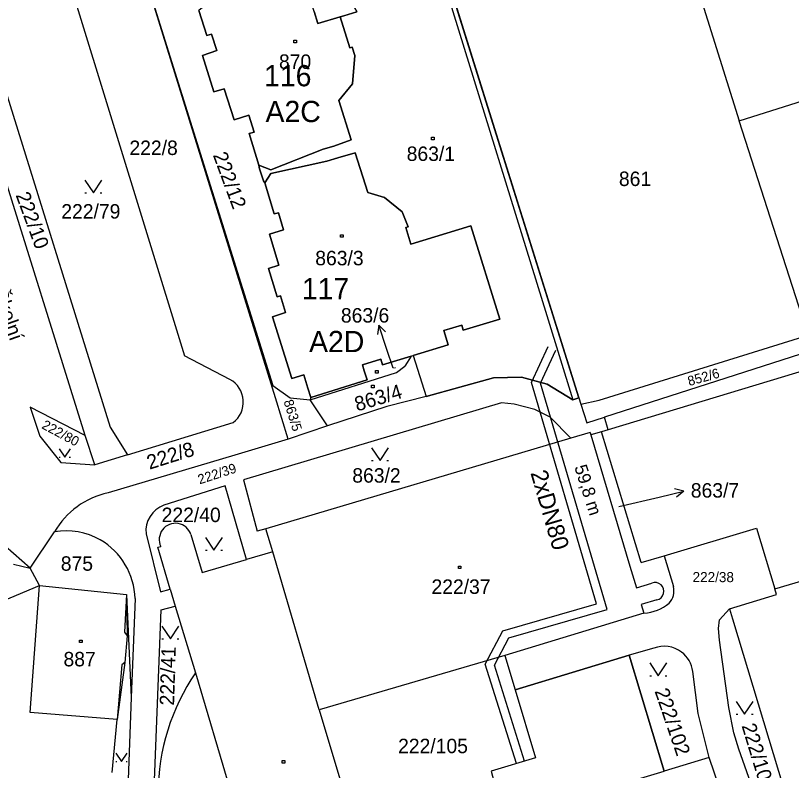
# Model space of a CAD drawing. Extents: x -468021 to -466942, y -1130484 to -1128584.
# Drawn here: x -467397.6 to -467306.2, y -1129144.2 to -1129055.3 of the extents above; entities that cross this region are included whole.
import ezdxf

# ---------------------------------------------------------------- set-up
doc = ezdxf.new("R2010")
doc.units = 0
for name, color, linetype in [('21-Označení-odběrného-místa', 7, 'Continuous'), ('22-Odběrná místa-šrafy', 7, 'Continuous'), ('25-Popisná-čísla', 7, 'Continuous'), ('27-delky-vedeni', 7, 'Continuous'), ('DKM', 7, 'Continuous'), ('UT_SKUTEČNOST_předizolované potrubí', 7, 'Continuous')]:
    doc.layers.add(name, color=color, linetype=linetype)

msp = doc.modelspace()

# ---------------------------------------------------------------- linework, layer by layer
at = {"layer": '22-Odběrná místa-šrafy'}
for p, q in [((-467359.349, -1129055.47), (-467358.23, -1129059.1)), ((-467357.89, -1129063.36), (-467357.65, -1129060.02)), ((-467357.65, -1129060.02), (-467357.89, -1129063.36)), ((-467359.51, -1129065.29), (-467357.89, -1129063.36)), ((-467357.89, -1129063.36), (-467359.51, -1129065.29)), ((-467358.07, -1129069.93), (-467359.51, -1129065.29)), ((-467359.51, -1129065.29), (-467358.07, -1129069.93)), ((-467357.599, -1129071.46), (-467356.12, -1129076.129)), ((-467356.12, -1129076.129), (-467357.599, -1129071.46)), ((-467356.12, -1129076.129), (-467354.14, -1129076.73)), ((-467354.14, -1129076.73), (-467356.12, -1129076.129)), ((-467351.349, -1129080.17), (-467351.63, -1129080.24)), ((-467351.63, -1129080.24), (-467351.349, -1129080.17)), ((-467351.63, -1129080.24), (-467351.039, -1129082.22)), ((-467351.039, -1129082.22), (-467351.63, -1129080.24)), ((-467351.039, -1129082.22), (-467343.96, -1129080.05)), ((-467343.96, -1129080.05), (-467351.039, -1129082.22)), ((-467343.96, -1129080.05), (-467340.55, -1129091.04)), ((-467340.55, -1129091.04), (-467343.96, -1129080.05)), ((-467340.55, -1129091.04), (-467344.87, -1129092.34)), ((-467344.87, -1129092.34), (-467340.55, -1129091.04)), ((-467345.05, -1129091.75), (-467347.15, -1129092.379)), ((-467347.15, -1129092.379), (-467345.05, -1129091.75)), ((-467344.87, -1129092.34), (-467345.05, -1129091.75)), ((-467345.05, -1129091.75), (-467344.87, -1129092.34))]:
    msp.add_line(p, q, dxfattribs=at)
for points in [[(-467358.23, -1129059.1), (-467359.349, -1129055.47), (-467361.969, -1129056.26), (-467362.43, -1129054.84), (-467362.9, -1129053.35), (-467362.31, -1129052.83), (-467364.68, -1129049.67)], [(-467347.15, -1129092.379), (-467346.65, -1129094.06), (-467350.75, -1129095.3), (-467349.24, -1129100.139), (-467341.33, -1129097.96), (-467338.03, -1129097.86), (-467334.98, -1129098.7), (-467331.969, -1129100.52), (-467331.27, -1129100.3), (-467346.719, -1129050.93), (-467357.68, -1129054.41), (-467357.38, -1129054.879), (-467358.92, -1129055.34), (-467359.349, -1129055.47)], [(-467370.06, -1129053.37), (-467371.409, -1129051.56), (-467374.62, -1129053.93), (-467374.93, -1129053.84), (-467376.01, -1129054.72), (-467375.07, -1129057.67), (-467374.52, -1129057.49), (-467373.89, -1129059.42), (-467375.56, -1129059.99), (-467374.24, -1129064.28), (-467373, -1129063.94), (-467371.849, -1129067.58), (-467370.12, -1129067.04), (-467369.5, -1129069.02), (-467370.07, -1129069.2), (-467368.92, -1129072.92), (-467367.53, -1129073.45)], [(-467357.65, -1129060.02), (-467357.96, -1129059.01), (-467358.23, -1129059.1)], [(-467358.23, -1129059.1), (-467357.96, -1129059.01), (-467357.65, -1129060.02)], [(-467367.53, -1129073.45), (-467361.37, -1129071.05), (-467360.09, -1129070.66), (-467358.07, -1129069.93)], [(-467358.07, -1129069.93), (-467360.09, -1129070.66), (-467361.37, -1129071.05), (-467367.53, -1129073.45)], [(-467360.92, -1129072.44), (-467359.63, -1129072.04), (-467357.599, -1129071.46)], [(-467357.599, -1129071.46), (-467359.63, -1129072.04), (-467360.92, -1129072.44)], [(-467367.53, -1129073.45), (-467368.92, -1129072.92), (-467368.84, -1129073.35), (-467368.37, -1129074.76), (-467368.23, -1129075), (-467367.51, -1129073.9), (-467360.92, -1129072.44)], [(-467360.92, -1129072.44), (-467367.51, -1129073.9), (-467368.23, -1129075), (-467367.11, -1129078.66), (-467366.63, -1129078.51), (-467366.02, -1129080.51), (-467367.68, -1129081.03), (-467366.59, -1129084.68), (-467367.81, -1129085.06), (-467366.77, -1129088.42), (-467366.38, -1129088.3), (-467365.78, -1129090.24), (-467367.33, -1129090.77), (-467365.06, -1129098.01), (-467363.64, -1129097.6), (-467363.17, -1129099.15), (-467362.83, -1129100.24), (-467356.2, -1129098.17), (-467356.52, -1129097.129), (-467356.74, -1129096.4), (-467354.58, -1129095.74), (-467354.38, -1129096.41), (-467351, -1129095.4), (-467350.75, -1129095.3)], [(-467354.14, -1129076.73), (-467352.05, -1129078.42), (-467351.349, -1129080.17)], [(-467351.349, -1129080.17), (-467352.05, -1129078.42), (-467354.14, -1129076.73)], [(-467350.75, -1129095.3), (-467346.65, -1129094.06), (-467347.15, -1129092.379)], [(-467325.469, -1129148.09), (-467325.92, -1129146.61), (-467326.19, -1129145.71), (-467321.24, -1129144.22), (-467325.34, -1129130.6), (-467338.76, -1129134.65), (-467336.37, -1129142.67), (-467341.57, -1129144.24), (-467341.26, -1129145.42), (-467345.77, -1129146.8), (-467344.28, -1129151.94), (-467348.28, -1129153.17), (-467345.86, -1129161.6), (-467344.89, -1129164.71), (-467335.3, -1129161.9), (-467331.96, -1129160.92), (-467322.45, -1129158.129), (-467322.539, -1129157.84), (-467322.909, -1129156.59)]]:
    msp.add_lwpolyline(points, dxfattribs=at)
at = {"layer": 'DKM'}
for p, q in [((-467321.13, -1129039.85), (-467312.39, -1129067.71)), ((-467366.97, -1129100.3), (-467384.34, -1129044.23)), ((-467384.34, -1129044.23), (-467367.29, -1129098.86)), ((-467392.35, -1129047.72), (-467377.69, -1129095.36)), ((-467346.72, -1129050.93), (-467331.27, -1129100.3)), ((-467347.03, -1129051.79), (-467335.04, -1129090.61)), ((-467402.06, -1129053.72), (-467386.41, -1129103.74)), ((-467375.07, -1129057.67), (-467376.01, -1129054.72)), ((-467362.43, -1129054.84), (-467361.97, -1129056.26)), ((-467358.92, -1129055.34), (-467357.38, -1129054.88)), ((-467361.97, -1129056.26), (-467359.35, -1129055.47)), ((-467359.35, -1129055.47), (-467358.92, -1129055.34)), ((-467359.35, -1129055.47), (-467358.23, -1129059.1)), ((-467374.52, -1129057.49), (-467375.07, -1129057.67)), ((-467373.89, -1129059.42), (-467374.52, -1129057.49)), ((-467364.81, -1129058.2), (-467364.51, -1129058.2)), ((-467364.81, -1129058.5), (-467364.81, -1129058.2)), ((-467364.51, -1129058.5), (-467364.81, -1129058.5)), ((-467364.51, -1129058.2), (-467364.51, -1129058.5)), ((-467375.56, -1129059.99), (-467373.89, -1129059.42)), ((-467358.23, -1129059.1), (-467357.96, -1129059.01)), ((-467357.96, -1129059.01), (-467357.65, -1129060.02)), ((-467312.39, -1129067.71), (-467285.25, -1129059.09)), ((-467374.24, -1129064.28), (-467375.56, -1129059.99)), ((-467357.65, -1129060.02), (-467357.89, -1129063.36)), ((-467373, -1129063.94), (-467374.24, -1129064.28)), ((-467371.85, -1129067.58), (-467373, -1129063.94)), ((-467357.89, -1129063.36), (-467359.51, -1129065.29)), ((-467359.51, -1129065.29), (-467358.07, -1129069.93)), ((-467370.12, -1129067.04), (-467371.85, -1129067.58)), ((-467369.5, -1129069.02), (-467370.12, -1129067.04)), ((-467304.29, -1129092.94), (-467312.39, -1129067.71)), ((-467389.38, -1129104.74), (-467400.77, -1129068.2)), ((-467370.07, -1129069.2), (-467369.5, -1129069.02)), ((-467368.92, -1129072.92), (-467370.07, -1129069.2)), ((-467348.6, -1129069.62), (-467348.3, -1129069.62)), ((-467348.6, -1129069.92), (-467348.6, -1129069.62)), ((-467348.3, -1129069.62), (-467348.3, -1129069.92)), ((-467358.07, -1129069.93), (-467360.09, -1129070.66)), ((-467348.3, -1129069.92), (-467348.6, -1129069.92)), ((-467361.37, -1129071.05), (-467367.53, -1129073.45)), ((-467360.09, -1129070.66), (-467361.37, -1129071.05)), ((-467359.63, -1129072.04), (-467357.6, -1129071.46)), ((-467357.6, -1129071.46), (-467356.12, -1129076.13)), ((-467367.51, -1129073.9), (-467360.92, -1129072.44)), ((-467360.92, -1129072.44), (-467359.63, -1129072.04)), ((-467368.84, -1129073.35), (-467368.92, -1129072.92)), ((-467367.53, -1129073.45), (-467368.92, -1129072.92)), ((-467368.37, -1129074.76), (-467368.84, -1129073.35)), ((-467368.23, -1129075), (-467367.51, -1129073.9)), ((-467389.4, -1129074.67), (-467388.4, -1129076.17)), ((-467388.4, -1129076.17), (-467387.4, -1129074.67)), ((-467368.23, -1129075), (-467368.37, -1129074.76)), ((-467367.11, -1129078.66), (-467368.23, -1129075)), ((-467356.12, -1129076.13), (-467354.14, -1129076.73)), ((-467389.4, -1129076.17), (-467389.2, -1129076.17)), ((-467387.6, -1129076.17), (-467387.4, -1129076.17)), ((-467354.14, -1129076.73), (-467352.05, -1129078.42)), ((-467366.63, -1129078.51), (-467367.11, -1129078.66)), ((-467366.02, -1129080.51), (-467366.63, -1129078.51)), ((-467352.05, -1129078.42), (-467351.35, -1129080.17)), ((-467367.68, -1129081.03), (-467366.02, -1129080.51)), ((-467351.35, -1129080.17), (-467351.63, -1129080.24)), ((-467351.63, -1129080.24), (-467351.04, -1129082.22)), ((-467351.04, -1129082.22), (-467343.96, -1129080.05)), ((-467343.96, -1129080.05), (-467340.55, -1129091.04)), ((-467366.59, -1129084.68), (-467367.68, -1129081.03)), ((-467359.3, -1129081.1), (-467359, -1129081.1)), ((-467359.3, -1129081.4), (-467359.3, -1129081.1)), ((-467359, -1129081.4), (-467359.3, -1129081.4)), ((-467359, -1129081.1), (-467359, -1129081.4)), ((-467262.56, -1129084.28), (-467327.81, -1129104.05)), ((-467367.81, -1129085.06), (-467366.59, -1129084.68)), ((-467366.77, -1129088.42), (-467367.81, -1129085.06)), ((-467366.38, -1129088.3), (-467366.77, -1129088.42)), ((-467365.78, -1129090.24), (-467366.38, -1129088.3)), ((-467367.33, -1129090.77), (-467365.78, -1129090.24)), ((-467335.04, -1129090.61), (-467331.97, -1129100.52)), ((-467365.06, -1129098.01), (-467367.33, -1129090.77)), ((-467340.55, -1129091.04), (-467344.87, -1129092.34)), ((-467354.821, -1129091.741), (-467354.982, -1129092.848)), ((-467353.88, -1129094.59), (-467354.821, -1129091.741)), ((-467354.821, -1129091.741), (-467354.033, -1129092.534)), ((-467345.05, -1129091.75), (-467347.15, -1129092.38)), ((-467347.15, -1129092.38), (-467346.65, -1129094.06)), ((-467344.87, -1129092.34), (-467345.05, -1129091.75)), ((-467328.87, -1129100.57), (-467304.29, -1129092.94)), ((-467346.65, -1129094.06), (-467350.75, -1129095.3)), ((-467353.14, -1129096.82), (-467353.88, -1129094.59)), ((-467351, -1129095.4), (-467350.75, -1129095.3)), ((-467350.75, -1129095.3), (-467349.24, -1129100.14)), ((-467303.86, -1129094.72), (-467328.26, -1129102.58)), ((-467372.33, -1129098.14), (-467377.69, -1129095.36)), ((-467354.58, -1129095.74), (-467356.74, -1129096.4)), ((-467354.38, -1129096.41), (-467354.58, -1129095.74)), ((-467351, -1129095.4), (-467354.38, -1129096.41)), ((-467351, -1129095.4), (-467351.74, -1129096.58)), ((-467356.74, -1129096.4), (-467356.52, -1129097.13)), ((-467356.52, -1129097.13), (-467356.2, -1129098.17)), ((-467355.19, -1129097.09), (-467354.89, -1129097.09)), ((-467355.19, -1129097.39), (-467355.19, -1129097.09)), ((-467354.89, -1129097.09), (-467354.89, -1129097.39)), ((-467352.72, -1129097.3), (-467351.74, -1129096.58)), ((-467363.64, -1129097.6), (-467365.06, -1129098.01)), ((-467363.17, -1129099.15), (-467363.64, -1129097.6)), ((-467362.88, -1129100.53), (-467352.72, -1129097.3)), ((-467354.89, -1129097.39), (-467355.19, -1129097.39)), ((-467341.33, -1129097.96), (-467349.24, -1129100.14)), ((-467338.03, -1129097.86), (-467341.33, -1129097.96)), ((-467334.98, -1129098.7), (-467338.03, -1129097.86)), ((-467367.29, -1129098.86), (-467365.26, -1129100.3)), ((-467356.2, -1129098.17), (-467362.83, -1129100.24)), ((-467355.66, -1129098.82), (-467355.36, -1129098.82)), ((-467355.66, -1129099.12), (-467355.66, -1129098.82)), ((-467355.36, -1129098.82), (-467355.36, -1129099.12)), ((-467331.97, -1129100.52), (-467334.98, -1129098.7)), ((-467362.83, -1129100.24), (-467363.17, -1129099.15)), ((-467355.36, -1129099.12), (-467355.66, -1129099.12)), ((-467365.46, -1129105.17), (-467366.97, -1129100.3)), ((-467365.26, -1129100.3), (-467362.88, -1129100.53)), ((-467362.83, -1129100.24), (-467362.88, -1129100.53)), ((-467360.84, -1129103.61), (-467362.88, -1129100.53)), ((-467349.24, -1129100.14), (-467353.85, -1129101.33)), ((-467331.27, -1129100.3), (-467331.97, -1129100.52)), ((-467331.27, -1129100.3), (-467331.03, -1129101.03)), ((-467331.03, -1129101.03), (-467328.87, -1129100.57)), ((-467395.83, -1129101.39), (-467394.69, -1129104.79)), ((-467389.38, -1129104.74), (-467395.83, -1129101.39)), ((-467340.37, -1129100.89), (-467370.75, -1129109.96)), ((-467353.85, -1129101.33), (-467360.84, -1129103.61)), ((-467338.86, -1129101.03), (-467340.37, -1129100.89)), ((-467336.43, -1129101.66), (-467338.86, -1129101.03)), ((-467334.65, -1129102.58), (-467336.43, -1129101.66)), ((-467331.03, -1129101.03), (-467330.33, -1129103.25)), ((-467332.21, -1129105.05), (-467334.65, -1129102.58)), ((-467330.33, -1129103.25), (-467328.26, -1129102.58)), ((-467327.81, -1129104.05), (-467328.26, -1129102.58)), ((-467384.37, -1129107.02), (-467371.96, -1129103.22)), ((-467386.41, -1129103.74), (-467384.37, -1129107.02)), ((-467360.84, -1129103.61), (-467365.46, -1129105.17)), ((-467329.93, -1129104.37), (-467332.21, -1129105.05)), ((-467329.93, -1129104.37), (-467329.84, -1129104.67)), ((-467328.59, -1129104.29), (-467329.84, -1129104.67)), ((-467327.81, -1129104.05), (-467328.59, -1129104.29)), ((-467323.92, -1129119.69), (-467328.59, -1129104.29)), ((-467394.69, -1129104.79), (-467392.23, -1129107.89)), ((-467388.23, -1129108.19), (-467389.38, -1129104.74)), ((-467365.46, -1129105.17), (-467371.77, -1129107.04)), ((-467332.21, -1129105.05), (-467368.11, -1129115.7)), ((-467329.84, -1129104.67), (-467325.26, -1129120.09)), ((-467355.66, -1129106.18), (-467354.66, -1129107.68)), ((-467354.66, -1129107.68), (-467353.66, -1129106.18)), ((-467392.45, -1129106.285), (-467391.78, -1129107.29)), ((-467391.78, -1129107.29), (-467391.11, -1129106.285)), ((-467384.37, -1129107.02), (-467388.23, -1129108.19)), ((-467371.77, -1129107.04), (-467386.68, -1129111.49)), ((-467392.45, -1129107.29), (-467392.316, -1129107.29)), ((-467392.23, -1129107.89), (-467388.23, -1129108.19)), ((-467391.244, -1129107.29), (-467391.11, -1129107.29)), ((-467355.66, -1129107.68), (-467355.46, -1129107.68)), ((-467353.86, -1129107.68), (-467353.66, -1129107.68)), ((-467308.21, -1129122.79), (-467257.44, -1129107.38)), ((-467372.89, -1129110.64), (-467380.1, -1129112.92)), ((-467370.39, -1129119.33), (-467372.89, -1129110.64)), ((-467370.75, -1129109.96), (-467369.12, -1129115.99)), ((-467321.83, -1129111.97), (-467318.91, -1129111.279)), ((-467318.91, -1129111.279), (-467319.998, -1129111.022)), ((-467318.91, -1129111.279), (-467319.768, -1129111.996)), ((-467326.56, -1129113.09), (-467321.83, -1129111.97)), ((-467395.86, -1129120.33), (-467392.99, -1129116.08)), ((-467382.21, -1129116.32), (-467380.5, -1129123.12)), ((-467368.11, -1129115.7), (-467369.12, -1129115.99)), ((-467367.3, -1129118.41), (-467368.11, -1129115.7)), ((-467321.22, -1129118.88), (-467310.35, -1129115.62)), ((-467310.35, -1129115.62), (-467308.21, -1129122.79)), ((-467376.93, -1129116.39), (-467375.6, -1129120.87)), ((-467375.22, -1129116.74), (-467374.22, -1129118.24)), ((-467374.22, -1129118.24), (-467373.22, -1129116.74)), ((-467395.86, -1129120.33), (-467398.78, -1129117.76)), ((-467380.8, -1129117.89), (-467380.47, -1129117.79)), ((-467379.38, -1129122.8), (-467380.8, -1129117.89)), ((-467375.22, -1129118.24), (-467375.02, -1129118.24)), ((-467373.42, -1129118.24), (-467373.22, -1129118.24)), ((-467367.3, -1129118.41), (-467370.39, -1129119.33)), ((-467361.82, -1129137), (-467367.3, -1129118.41)), ((-467323.92, -1129119.69), (-467321.22, -1129118.88)), ((-467321.22, -1129118.88), (-467320.13, -1129122.52)), ((-467397.79, -1129119.87), (-467395.86, -1129120.33)), ((-467375.6, -1129120.87), (-467370.39, -1129119.33)), ((-467394.74, -1129122.38), (-467395.86, -1129120.33)), ((-467345.44, -1129120.09), (-467345.14, -1129120.09)), ((-467345.44, -1129120.39), (-467345.44, -1129120.09)), ((-467345.14, -1129120.39), (-467345.44, -1129120.39)), ((-467345.14, -1129120.09), (-467345.14, -1129120.39)), ((-467325.26, -1129120.09), (-467324.5, -1129122.66)), ((-467405.42, -1129126.88), (-467394.74, -1129122.38)), ((-467395.84, -1129137.32), (-467394.74, -1129122.38)), ((-467394.74, -1129122.38), (-467384.51, -1129123.46)), ((-467324.5, -1129122.66), (-467322.68, -1129122.12)), ((-467384.51, -1129123.46), (-467384.76, -1129127.87)), ((-467384.51, -1129123.46), (-467384.42, -1129128.29)), ((-467384.51, -1129123.46), (-467383.95, -1129135.58)), ((-467380.5, -1129123.12), (-467379.38, -1129122.8)), ((-467379.38, -1129122.8), (-467378.79, -1129124.83)), ((-467313.54, -1129125.12), (-467308.02, -1129123.44)), ((-467308.02, -1129123.44), (-467308.21, -1129122.79)), ((-467383.5, -1129123.92), (-467383.95, -1129135.58)), ((-467322.1, -1129124.08), (-467323.92, -1129124.62)), ((-467381.83, -1129161.57), (-467380.44, -1129125.26)), ((-467380.44, -1129125.26), (-467378.79, -1129124.83)), ((-467378.79, -1129124.83), (-467376.4, -1129132.68)), ((-467323.92, -1129124.62), (-467323.61, -1129125.65)), ((-467314.73, -1129126.41), (-467313.54, -1129125.12)), ((-467313.54, -1129125.12), (-467313.19, -1129126.29)), ((-467323.61, -1129125.65), (-467339.97, -1129130.61)), ((-467313.19, -1129126.29), (-467305.16, -1129152.77)), ((-467380.34, -1129127.17), (-467379.34, -1129128.67)), ((-467379.34, -1129128.67), (-467378.34, -1129127.17)), ((-467314.84, -1129127.44), (-467314.73, -1129126.41)), ((-467384.76, -1129127.87), (-467384.42, -1129128.29)), ((-467314.73, -1129128.81), (-467314.84, -1129127.44)), ((-467390.02, -1129128.81), (-467389.72, -1129128.81)), ((-467390.02, -1129129.11), (-467390.02, -1129128.81)), ((-467389.72, -1129128.81), (-467389.72, -1129129.11)), ((-467384.42, -1129128.29), (-467384.71, -1129131.46)), ((-467380.34, -1129128.67), (-467380.14, -1129128.67)), ((-467378.54, -1129128.67), (-467378.34, -1129128.67)), ((-467313.63, -1129136.76), (-467314.73, -1129128.81)), ((-467389.72, -1129129.11), (-467390.02, -1129129.11)), ((-467322.44, -1129129.76), (-467325.34, -1129130.6)), ((-467339.97, -1129130.61), (-467361.82, -1129137)), ((-467339.97, -1129130.61), (-467338.76, -1129134.65)), ((-467338.76, -1129134.65), (-467325.34, -1129130.6)), ((-467325.34, -1129130.6), (-467321.24, -1129144.22)), ((-467384.71, -1129131.46), (-467385.59, -1129138.15)), ((-467385.07, -1129131.74), (-467385.59, -1129138.15)), ((-467384.71, -1129131.46), (-467385.07, -1129131.74)), ((-467322.92, -1129131.5), (-467321.92, -1129133)), ((-467321.92, -1129133), (-467320.92, -1129131.5)), ((-467376.4, -1129132.68), (-467368.36, -1129159.73)), ((-467317.21, -1129137.46), (-467317.86, -1129132.49)), ((-467322.92, -1129133), (-467322.72, -1129133)), ((-467321.12, -1129133), (-467320.92, -1129133)), ((-467338.76, -1129134.65), (-467336.37, -1129142.67)), ((-467383.95, -1129135.58), (-467384.96, -1129161.53)), ((-467312.76, -1129136.03), (-467311.76, -1129137.53)), ((-467311.76, -1129137.53), (-467310.76, -1129136.03)), ((-467385.59, -1129138.15), (-467395.84, -1129137.32)), ((-467361.82, -1129137), (-467356.32, -1129155.55)), ((-467313.01, -1129139.71), (-467313.63, -1129136.76)), ((-467386.2, -1129144.39), (-467385.59, -1129138.15)), ((-467315.91, -1129142.63), (-467317.21, -1129137.46)), ((-467312.76, -1129137.53), (-467312.56, -1129137.53)), ((-467310.96, -1129137.53), (-467310.76, -1129137.53)), ((-467312.45, -1129141.63), (-467313.01, -1129139.71)), ((-467310.78, -1129146.37), (-467312.45, -1129141.63)), ((-467385.76, -1129142.105), (-467385.09, -1129143.11)), ((-467385.09, -1129143.11), (-467384.42, -1129142.105)), ((-467336.37, -1129142.67), (-467341.57, -1129144.24)), ((-467315.91, -1129142.63), (-467321.24, -1129144.22)), ((-467312.98, -1129151.3), (-467315.91, -1129142.63)), ((-467385.76, -1129143.11), (-467385.626, -1129143.11)), ((-467384.554, -1129143.11), (-467384.42, -1129143.11)), ((-467366.18, -1129142.98), (-467365.88, -1129142.98)), ((-467366.18, -1129143.28), (-467366.18, -1129142.98)), ((-467365.88, -1129143.28), (-467366.18, -1129143.28)), ((-467365.88, -1129142.98), (-467365.88, -1129143.28))]:
    msp.add_line(p, q, dxfattribs=at)
for centre, radius, start, end in [((-467373.798, -1129100.8), 3.038, 307.21925, 61.11227), ((-467384.723, -1129120.812), 9.525, 101.85429, 150.21125), ((-467378.963, -1129115.98), 3.265, 110.38066, 185.97284), ((-467378.747, -1129116.972), 1.908, 17.75142, 205.40421), ((-467391.624, -1129124.17), 8.205, 60.63091, 99.58364), ((-467391.688, -1129124.117), 8.191, 1.3806, 60.05721), ((-467322.275, -1129123.066), 1.029, 279.81711, 113.1518), ((-467322.224, -1129123.015), 2.152, 317.80307, 13.29208), ((-467324, -1129120.348), 5.316, 274.20274, 309.33376), ((-467321.234, -1129132.935), 3.396, 52.78723, 110.80496), ((-467321.126, -1129132.882), 3.29, 6.8462, 53.7297), ((-467355.393, -1129146.954), 25.398, 145.80509, 179.65329)]:
    msp.add_arc(centre, radius, start, end, dxfattribs=at)
at = {"layer": 'UT_SKUTEČNOST_předizolované potrubí'}
for points in [[(-467338.604, -1129143.345), (-467342.293, -1129131.66), (-467340.201, -1129127.707), (-467329.181, -1129124.536), (-467336.834, -1129098.51), (-467334.888, -1129094.264)], [(-467337.647, -1129143.055), (-467341.213, -1129131.758), (-467339.516, -1129128.551), (-467327.937, -1129125.219), (-467335.77, -1129098.587), (-467333.979, -1129094.681)]]:
    msp.add_lwpolyline(points, dxfattribs=at)

# ---------------------------------------------------------------- texts
at = {"layer": '21-Označení-odběrného-místa'}
for s, p in [('A2C', (-467368.143, -1129067.849)), ('A2D', (-467363.018, -1129094.923))]:
    msp.add_text(s, height=2.5, dxfattribs=at).set_placement(p)
at = {"layer": '25-Popisná-čísla'}
for s, p in [('116', (-467368.316, -1129063.634)), ('117', (-467363.869, -1129088.694))]:
    msp.add_text(s, height=2.5, dxfattribs=at).set_placement(p)
at = {"layer": '27-delky-vedeni'}
msp.add_text('59,8 m', height=1.5, rotation=287.60966, dxfattribs=at).set_placement((-467331.818, -1129108.434))
at = {"layer": 'DKM'}
for s, height, p in [('870', 1.7, (-467366.56, -1129061.58)), ('222/8', 1.7, (-467384.16, -1129071.72)), ('863/1', 1.7, (-467351.53, -1129072.42)), ('861', 1.7, (-467326.55, -1129075.37)), ('222/79', 1.7, (-467392.18, -1129079.2)), ('863/3', 1.7, (-467362.29, -1129084.7)), ('863/6', 1.7, (-467359.27, -1129091.44)), ('863/6', 0.1, (-467353.14, -1129096.82)), ('863/2', 1.7, (-467357.93, -1129110.28)), ('863/7', 1.7, (-467318.09, -1129112.04)), ('222/40', 1.7, (-467380.37, -1129114.92)), ('863/7', 0.1, (-467326.56, -1129113.09)), ('875', 1.7, (-467392.24, -1129120.65)), ('222/38', 1.19, (-467317.88, -1129121.99)), ('222/37', 1.7, (-467348.61, -1129123.37)), ('887', 1.7, (-467391.92, -1129131.9)), ('222/105', 1.7, (-467352.54, -1129142.12))]:
    msp.add_text(s, height=height, dxfattribs=at).set_placement(p)
for s, height, rotation, p in [('222/12', 1.7, 290.33568, (-467374.36, -1129071.72)), ('222/10', 1.7, 290.3742, (-467397.58, -1129076.43)), ('Školní', 1.7, 289.3608, (-467400.27, -1129087.78)), ('852/6', 1.14, 15.73038, (-467318.28, -1129098.92)), ('863/4', 1.7, 16.64505, (-467357.37, -1129101.91)), ('863/5', 1.14, 287.1639, (-467366.03, -1129100.7)), ('222/80', 1.14, 331.70823, (-467394.58, -1129103.84)), ('222/8', 1.7, 17.56026, (-467381.8, -1129108.76)), ('222/39', 1.14, 18.00414, (-467375.9, -1129110.49)), ('222/41', 1.7, 88.22241, (-467378.91, -1129136.53)), ('222/102', 1.7, 288.86535, (-467322.37, -1129134.81)), ('222/101', 1.7, 286.99551, (-467312.13, -1129138.89))]:
    msp.add_text(s, height=height, rotation=rotation, dxfattribs=at).set_placement(p)
at = {"layer": 'UT_SKUTEČNOST_předizolované potrubí'}
msp.add_text('2xDN80', height=2, rotation=286.28954, dxfattribs=at).set_placement((-467336.981, -1129109.121))

doc.saveas('drawing.dxf')
